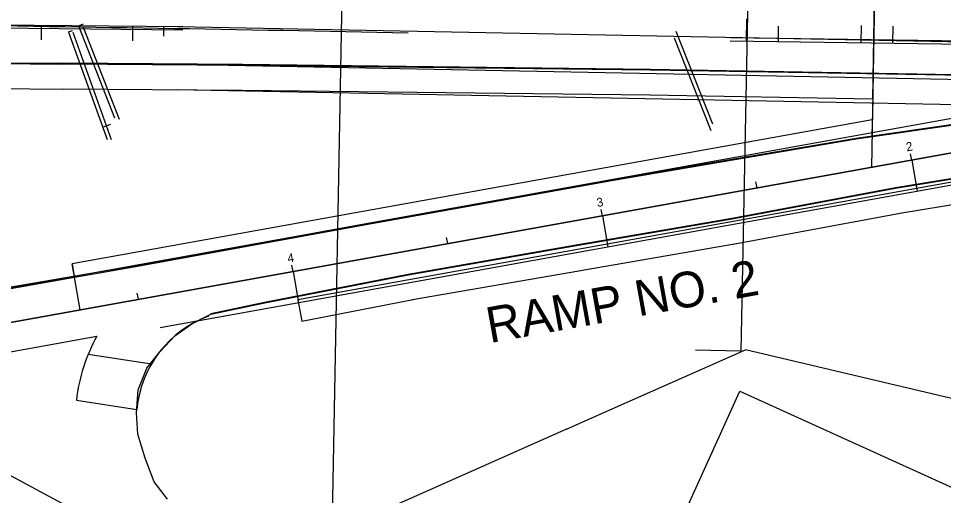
# Model space of a CAD drawing. Extents: x -25029 to 2274964, y -81170 to 687028.
# Drawn here: x -9067.9 to -8773.6, y -66187.6 to -66035.9 of the extents above; entities that cross this region are included whole.
import ezdxf

# ---------------------------------------------------------------- set-up
doc = ezdxf.new("R2010")
doc.units = 0
for name, color, linetype in [('81911BEA - RW_X_Fee_RW', 7, 'Continuous'), ('AP_X_Lights', 7, 'Continuous'), ('BD_X_Canopy', 7, 'Continuous'), ('BLDG', 7, 'Continuous'), ('GE_X_CL_100', 7, 'Continuous'), ('GE_X_CL_20', 7, 'Continuous'), ('GK_Visualization', 7, 'Continuous'), ('MT_P_Edge_Line', 7, 'Continuous'), ('MT_P_Lane_Line', 7, 'Continuous'), ('PM_P_Stop_Line', 7, 'Continuous'), ('PV_X_EOP', 7, 'Continuous'), ('SC_Scratch18', 7, 'Continuous')]:
    doc.layers.add(name, color=color, linetype=linetype)

msp = doc.modelspace()

# ---------------------------------------------------------------- linework, layer by layer
at = {"layer": '81911BEA - RW_X_Fee_RW'}
msp.add_line((-8893.55, -66166.55), (-8966.85, -66199.02), dxfattribs=at)
for points in [[(-8893.55, -66166.55), (-8884.52, -66162.55), (-8836.66, -66141.35)], [(-8653.37, -66184.5), (-8714.44, -66170.12), (-8836.66, -66141.35)]]:
    msp.add_lwpolyline(points, dxfattribs=at)
at = {"layer": 'AP_X_Lights'}
for p, q in [((-9017.48, -66050.48), (-8067.09, -66069.02)), ((-9017.63, -66058.48), (-8769.22, -66063.32)), ((-8748.84, -66063.72), (-9050.17, -66117.93)), ((-8742.14, -66082.84), (-8979.04, -66125.45))]:
    msp.add_line(p, q, dxfattribs=at)
at = {"layer": 'BD_X_Canopy'}
for p, q in [((-8795.56, -66029.21), (-8796.57, -66083.28)), ((-9138.52, -66144.8), (-8743.95, -66073.82)), ((-9022.83, -66134.15), (-8742.18, -66083.66)), ((-9048.26, -66128.56), (-9050.88, -66113.99)), ((-9160.19, -66133.19), (-8846.5, -66301.34))]:
    msp.add_line(p, q, dxfattribs=at)
at = {"layer": 'BLDG'}
msp.add_lwpolyline([(-8763.63, -66188.39), (-8798.06, -66264.38), (-8872.86, -66230.49), (-8838.44, -66154.5)], close=True, dxfattribs=at)
at = {"layer": 'GE_X_CL_100'}
for p, q in [((-8743.95, -66073.82), (-9138.52, -66144.8)), ((-8783.74, -66080.98), (-8781.97, -66090.82)), ((-8882.16, -66098.68), (-8880.39, -66108.52)), ((-8980.58, -66116.39), (-8978.81, -66126.23)), ((-9138.52, -66144.8), (-8993.54, -66222.51))]:
    msp.add_line(p, q, dxfattribs=at)
at = {"layer": 'GE_X_CL_20'}
for p, q in [((-8743.95, -66073.82), (-9138.52, -66144.8)), ((-8783.74, -66080.98), (-8784.09, -66079.01)), ((-8832.95, -66089.83), (-8833.3, -66087.86)), ((-8882.16, -66098.68), (-8882.51, -66096.71)), ((-8931.37, -66107.53), (-8931.72, -66105.56)), ((-8980.58, -66116.39), (-8980.93, -66114.42)), ((-9029.79, -66125.24), (-9030.14, -66123.27)), ((-9138.44, -66144.84), (-8993.54, -66222.51))]:
    msp.add_line(p, q, dxfattribs=at)
at = {"layer": 'GK_Visualization'}
msp.add_line((-9138.44, -66144.84), (-8993.54, -66222.51), dxfattribs=at)
at = {"layer": 'MT_P_Edge_Line'}
for p, q in [((-9243.6, -66048.34), (-9053.88, -66050.19)), ((-8996.7, -66050.6), (-9053.88, -66050.19)), ((-8866.9, -66052.11), (-8996.7, -66050.6)), ((-8770.06, -66053.81), (-8866.9, -66052.11)), ((-8801.43, -66074.22), (-8770.36, -66069.75)), ((-8878.62, -66087.33), (-8801.42, -66074.22)), ((-8788.92, -66089.69), (-8770.69, -66086.69)), ((-8959.11, -66101.74), (-8878.62, -66087.33)), ((-8841.53, -66099.51), (-8788.92, -66089.69)), ((-9031.27, -66114.86), (-8959.11, -66101.74)), ((-8891.12, -66108.03), (-8841.53, -66099.51)), ((-8943.99, -66117.21), (-8891.12, -66108.03)), ((-9050.13, -66118.18), (-9031.27, -66114.86)), ((-9089.35, -66125.23), (-9050.13, -66118.18)), ((-8989.66, -66126.12), (-8943.99, -66117.21)), ((-9006.76, -66129.77), (-8989.67, -66126.12))]:
    msp.add_line(p, q, dxfattribs=at)
at = {"layer": 'MT_P_Lane_Line'}
msp.add_line((-9017.24, -66038.48), (-8065.95, -66057.04), dxfattribs=at)
msp.add_arc((-9421.62, -89933.19), 23897.41, 88.854661, 89.616965, dxfattribs=at)
at = {"layer": 'PM_P_Stop_Line'}
for p, q in [((-8796.17, -66061.6), (-8795.37, -66019.22)), ((-8836.31, -66043.13), (-8836.21, -66036.09)), ((-9113.44, -66037.53), (-9015.68, -66038.49)), ((-9113.43, -66038.57), (-9015.6, -66039.53)), ((-9060.67, -66038.05), (-9060.71, -66042.67)), ((-9052, -66040.2), (-9050.8, -66039.77)), ((-9048.88, -66038.26), (-9037.41, -66067.57)), ((-9048.87, -66038.29), (-9047.29, -66037.68)), ((-9047.41, -66038.66), (-9035.95, -66067.97)), ((-9031.62, -66038.33), (-9031.67, -66043.01)), ((-9021.76, -66038.43), (-9021.79, -66041.59)), ((-8858.8, -66039.95), (-8847.09, -66069.48)), ((-8826.15, -66043.28), (-8826.08, -66038.34)), ((-8799.81, -66043.66), (-8799.73, -66038.16)), ((-8789.77, -66043.8), (-8789.7, -66038.34)), ((-9051.98, -66040.27), (-9039.76, -66074.43)), ((-9050.66, -66040.28), (-9038.44, -66074.44)), ((-8859.34, -66042.04), (-8847.63, -66071.57)), ((-8841.37, -66041.94), (-8745.15, -66043.32)), ((-8841.46, -66043.06), (-8745.25, -66044.44)), ((-9041.16, -66070.5), (-9038.58, -66069.58))]:
    msp.add_line(p, q, dxfattribs=at)
at = {"layer": 'PV_X_EOP'}
for p, q in [((-9243.6, -66048.59), (-9053.89, -66050.44)), ((-8996.7, -66050.85), (-9053.89, -66050.44)), ((-8866.9, -66052.36), (-8996.7, -66050.85)), ((-8742.65, -66054.53), (-8866.9, -66052.36)), ((-9231.59, -66056.71), (-9053.96, -66058.44)), ((-8996.76, -66058.85), (-9053.94, -66058.44)), ((-8867, -66060.36), (-8996.8, -66058.85)), ((-8796.17, -66061.6), (-8867.04, -66060.36)), ((-8796.17, -66061.6), (-8796.39, -66073.24)), ((-8796.29, -66068.19), (-9050.88, -66113.99)), ((-8801.46, -66073.97), (-8760.22, -66068.04)), ((-8878.66, -66087.08), (-8801.46, -66073.97)), ((-8959.15, -66101.49), (-8878.66, -66087.08)), ((-8788.87, -66089.93), (-8760.99, -66085.34)), ((-8841.48, -66099.75), (-8788.87, -66089.93)), ((-8787.58, -66097.83), (-8759.7, -66093.24)), ((-8840.02, -66107.62), (-8787.41, -66097.8)), ((-9031.31, -66114.61), (-8959.15, -66101.49)), ((-8891.07, -66108.27), (-8841.48, -66099.75)), ((-8889.72, -66116.16), (-8840.13, -66107.64)), ((-8943.94, -66117.45), (-8891.07, -66108.27)), ((-9078.9, -66122.7), (-9031.31, -66114.61)), ((-9050.88, -66113.99), (-9050.17, -66117.93)), ((-8942.58, -66125.34), (-8889.71, -66116.16)), ((-9050.17, -66117.93), (-9089.39, -66124.98)), ((-8989.61, -66126.36), (-8943.94, -66117.45)), ((-8979.04, -66125.45), (-8977.83, -66132.22)), ((-8977.83, -66132.22), (-8942.41, -66125.31)), ((-9006.7, -66130.01), (-8989.61, -66126.36)), ((-9012.79, -66133.02), (-9006.7, -66130.01)), ((-9018.14, -66136.8), (-9012.79, -66133.02)), ((-9085.85, -66144.67), (-9043, -66136.96)), ((-9022.84, -66141.84), (-9018.14, -66136.8)), ((-9045.76, -66142.71), (-9025.61, -66145.76)), ((-9027.07, -66147.1), (-9022.84, -66141.84)), ((-9029.89, -66154.06), (-9027.07, -66147.1)), ((-9030.37, -66161.3), (-9029.89, -66154.06)), ((-9049.51, -66157.31), (-9030.24, -66160.23)), ((-9049.51, -66157.31), (-9030.24, -66160.23)), ((-9029.94, -66168.07), (-9030.37, -66161.3)), ((-9027.61, -66175.8), (-9029.94, -66168.07)), ((-9024.79, -66183.27), (-9027.61, -66175.8)), ((-9020.53, -66188.78), (-9024.79, -66183.27))]:
    msp.add_line(p, q, dxfattribs=at)
for radius, start, end in [(34.95, 110.1221, 174.8249), (54.41, 150.9526, 173.596)]:
    msp.add_arc((-8995.43, -66163.38), radius, start, end, dxfattribs=at)
at = {"layer": 'SC_Scratch18'}
for p, q in [((-8964.97, -66025.7), (-8968.27, -66199.36)), ((-8835.91, -66028.16), (-8838.07, -66141.71)), ((-8838.07, -66141.71), (-8852.58, -66141.44))]:
    msp.add_line(p, q, dxfattribs=at)

# ---------------------------------------------------------------- texts
at = {"layer": 'GE_X_CL_100'}
msp.add_text('RAMP NO. 2', height=11.34, rotation=10.198, dxfattribs=at).set_placement((-8918.01, -66139.19))
at = {"layer": 'GE_X_CL_20'}
for s, p in [('2', (-8785.3, -66078.21)), ('3', (-8883.75, -66095.92)), ('4', (-8982.13, -66113.62))]:
    msp.add_text(s, height=2.8, rotation=10.1981, dxfattribs=at).set_placement(p)

doc.saveas('drawing.dxf')
